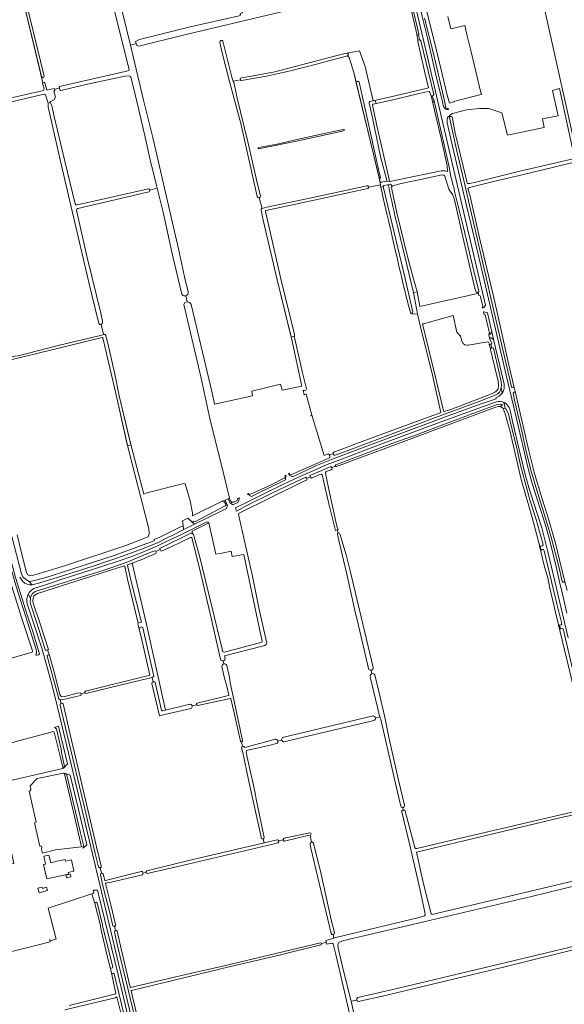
# Model space of a CAD drawing. Header units: metres. Extents: x 209813 to 223847, y 571801 to 587119.
# Tile 450 of 656: x 214572 to 215121, y 579156 to 580149. Entities that reach past the tile are written whole.
import ezdxf

# ---------------------------------------------------------------- set-up
doc = ezdxf.new("R2010")
doc.units = ezdxf.units.M
for name, color, linetype, lineweight in [('B-RO-GK-BESCHOEIING-G', 8, 'GK-BESCHOEIING', 0), ('B-RO-GR-BEPLANTING_CULTUUR_BOSPLANTSOEN-GV', 8, 'Continuous', 0), ('B-RO-GR-BOUWLAND-GV', 8, 'Continuous', 0), ('B-RO-GR-GRAS-GV', 8, 'Continuous', 0), ('B-RO-OG-TERREIN_ERF-GV', 8, 'Continuous', 0), ('B-RO-OG-WATER_GREPPEL-GV', 8, 'Continuous', 0), ('B-RO-OG-WEG-GV', 8, 'Continuous', 0), ('B-RO-VH-VERHARDING_PUIN-GV', 8, 'Continuous', 0)]:
    doc.layers.add(name, color=color, linetype=linetype, lineweight=lineweight)
doc.linetypes.add('GK-BESCHOEIING', pattern='A,30,-5,[1,NLCS.shx,S=1,R=0,X=0,Y=0],-5', length=40)

msp = doc.modelspace()

# ---------------------------------------------------------------- linework, layer by layer
at = {"layer": 'B-RO-GK-BESCHOEIING-G', "flags": 128}
for points in [[(214607.03, 580079.239), (214607.097, 580079.033)], [(214607.097, 580079.033), (214607.342, 580078.283)], [(214612.084, 580079.914), (214612.373, 580078.819)], [(215047.321, 579822.194), (215046.395, 579821.898)], [(215047.663, 579822.303), (215047.321, 579822.194)], [(215047.634, 579818.235), (215048.22, 579818.33)], [(215048.22, 579818.33), (215048.867, 579818.435)], [(214858.968, 579771.093), (214858.924, 579771.076)], [(214860.224, 579771.578), (214858.968, 579771.093)], [(214864.833, 579749.801), (214865.934, 579750.106)], [(214861.175, 579687.185), (214861.435, 579686.654)], [(214861.435, 579686.654), (214861.743, 579686.027)], [(214864.913, 579688.784), (214865.189, 579688.333)], [(214865.189, 579688.333), (214865.584, 579687.692)], [(214602.041, 579222.199), (214602.716, 579220.552)], [(214602.716, 579220.552), (214602.796, 579220.358)]]:
    msp.add_lwpolyline(points, dxfattribs=at)
at = {"layer": 'B-RO-GR-BEPLANTING_CULTUUR_BOSPLANTSOEN-GV', "flags": 128}
for points in [[(214928.359, 580067.484), (214920.581, 580102.287), (214914.757, 580118.056), (214902.288, 580115.695)], [(214902.677, 580112.949), (214904.283, 580111.113), (214909.002, 580096.003), (214911.511, 580085.618)], [(214925.042, 580066.708), (214928.359, 580067.484)], [(214934.623, 579989.844), (214935.832, 579984.918)], [(214936.593, 579985.368), (214941.858, 579986.417)], [(214938.739, 579980.999), (214960.765, 579888.365), (214968.629, 579854.264)], [(214943.105, 579982.869), (214939.271, 579982.231)], [(214967.709, 579853.267), (214967.967, 579852.269), (214973.35, 579852.581), (214969.056, 579874.093), (214953.493, 579939.78)]]:
    msp.add_lwpolyline(points, dxfattribs=at)
at = {"layer": 'B-RO-GR-BEPLANTING_CULTUUR_BOSPLANTSOEN-GV'}
for points in [[(214902.288, 580115.695, -0.7243383), (214902.677, 580112.949)], [(214911.511, 580085.618, -0.9537732), (214914.383, 580086.33)], [(214935.832, 579984.918, -0.2127795), (214936.593, 579985.368)], [(214939.271, 579982.231, 0.2958849), (214938.739, 579980.999)], [(214944.072, 579982.343, 0.2915966), (214943.105, 579982.869)], [(214953.493, 579939.78, -0.020445), (214944.072, 579982.343)], [(214968.629, 579854.264, -0.2739915), (214967.709, 579853.267)]]:
    msp.add_lwpolyline(points, format="xyb", dxfattribs=at)
at = {"layer": 'B-RO-GR-BOUWLAND-GV', "flags": 128}
for points in [[(214655.32, 579828.801), (214619.506, 579820.288), (214547.583, 579802.612)], [(214569.507, 579629.907), (214574.882, 579607.778), (214578.714, 579591.928), (214580.266, 579589.641), (214582.254, 579588.549), (214584.441, 579588.7), (214596.257, 579592.205), (214618.189, 579598.859), (214678.987, 579619.015), (214698.854, 579626.758), (214701.548, 579627.782), (214702.694, 579630.757), (214702.393, 579635.782), (214681.049, 579718.78), (214670.037, 579767.996), (214661.837, 579802.711), (214656.005, 579828.417)]]:
    msp.add_lwpolyline(points, dxfattribs=at)
at = {"layer": 'B-RO-GR-GRAS-GV', "flags": 128}
for points in [[(214595.425, 580085.806), (214596.62, 580086.131), (214596.983, 580085.968), (214597.221, 580085.632), (214599.402, 580078.405), (214600.528, 580078.465), (214606.792, 580079.926), (214607.097, 580079.033), (214612.064, 580080.663), (214612.032, 580081.83), (214678.524, 580097.164), (214681.926, 580098.046), (214682.35, 580099.179), (214665.822, 580164.801), (214656.381, 580203.949), (214657.938, 580206.415), (214660.223, 580207.01)], [(214660.223, 580207.01), (214662.104, 580207.5), (214663.972, 580205.069), (214683.59, 580123.79), (214689.327, 580125.215), (214688.775, 580127.297), (214691.15, 580128.729), (214694.299, 580129.602), (214742.498, 580141.719), (214793.422, 580153.411), (214794.68, 580153.996), (214794.377, 580155.729), (214796.624, 580156.122), (214795.815, 580159.773)], [(215098.35, 580207.219), (215091.711, 580205.686), (215091.494, 580204.303), (215134.033, 580014.053), (215134.827, 580011.492), (215135.425, 580010.405), (215136.149, 580009.718), (215136.649, 580007.647)], [(214961.289, 580187.059), (214953.472, 580184.997), (214892.747, 580170.861), (214847.644, 580159.868), (214735.604, 580133.558), (214692.255, 580122.802), (214690.303, 580123.417), (214689.387, 580124.987), (214689.327, 580125.215)], [(214596.773, 580079.332), (214595.039, 580085.386), (214595.425, 580085.806), (214572.542, 580181.515)], [(214574.659, 580182.045), (214596.807, 580092.362)], [(214972.534, 580134.595), (214972.41, 580134.717), (214970.091, 580145.246), (214962.091, 580179.563), (214962.251, 580180.386), (214963.311, 580180.634)], [(214978.644, 580173.927), (214990.087, 580128.154), (214997.032, 580098.719), (215002.985, 580074.642), (215005.656, 580065.323), (215009.997, 580066.373), (215010.195, 580066.969), (215010.857, 580067.366), (215035.992, 580073.716), (215037.712, 580074.046), (215036.455, 580078.544), (215027.327, 580116.843), (215023.425, 580132.982), (215020.977, 580143.566), (215007.02, 580140.192), (215003.978, 580152.495)], [(214811.591, 579971.062), (214794.888, 580044.771), (214783.707, 580086.947), (214776.087, 580115.84), (214773.97, 580126.211), (214774.076, 580127.799), (214774.922, 580128.434), (214776.192, 580128.434), (214776.933, 580127.799), (214785.823, 580091.392), (214787.352, 580087.397), (214794.676, 580088.839), (214794.484, 580090.02), (214795.595, 580090.655), (214807.343, 580092.877), (214829.25, 580096.687), (214897.196, 580114.626), (214902.154, 580115.712)], [(214902.288, 580115.695), (214914.757, 580118.056), (214920.581, 580102.287), (214928.359, 580067.484), (214946.441, 580071.713), (214983.366, 580080.278), (214984.288, 580080.644), (214980.137, 580097.597), (214973.406, 580127.299), (214973.678, 580128.68)], [(214683.59, 580123.79), (214697.009, 580068.194), (214706.281, 580030.594), (214716.897, 579983.97), (214732.074, 579918.399), (214738.377, 579890.104), (214741.96, 579874.872)], [(214909.002, 580096.003), (214904.283, 580111.113), (214902.677, 580112.949), (214871.422, 580104.604), (214845.149, 580097.777), (214820.94, 580092.539), (214795.674, 580087.912), (214795.195, 580088.127), (214794.998, 580088.291), (214794.772, 580088.601), (214794.676, 580088.839)], [(214710.712, 579979.418), (214710.006, 579982.266), (214703.735, 580008.063), (214698.497, 580031.002), (214692.147, 580058.625), (214686.193, 580083.549), (214684.05, 580091.566), (214683.574, 580092.201), (214681.848, 580092.829), (214677.879, 580092.353), (214640.414, 580084.177), (214613.426, 580077.827), (214612.791, 580077.906), (214612.373, 580078.819), (214612.084, 580079.914), (214612.064, 580080.663)], [(214935.901, 579982.953), (214935.724, 579983.854), (214935.832, 579984.918), (214935.716, 579985.303), (214928.846, 580013.85), (214909.002, 580096.003)], [(214468.708, 580049.497), (214491.334, 580054.068), (214535.671, 580064.391), (214575.536, 580073.313), (214595.874, 580078.024)], [(214607.097, 580079.033), (214607.342, 580078.283), (214607.432, 580077.692), (214606.587, 580077.481), (214607.949, 580071.398), (214606.441, 580068.064), (214602.626, 580066.888), (214602.84, 580065.961), (214604.278, 580062.99), (214606.58, 580053.227), (214617.682, 580006.603), (214627.853, 579963.613), (214628.488, 579962.74), (214630.075, 579962.66), (214637.537, 579964.486), (214700.719, 579978.615), (214702.227, 579978.694), (214702.783, 579978.456), (214702.93, 579977.332)], [(214787.352, 580087.397), (214787.999, 580086.506), (214790.99, 580071.41), (214802.398, 580024.701), (214811.946, 579983.622), (214814.825, 579971.623)], [(215131.69, 580010.016), (215116.594, 580079.9), (215109.555, 580078.11), (215115.038, 580052.473), (215099.163, 580049.298), (215100.898, 580040.807), (215063.976, 580032.948), (215058.443, 580055.316), (215045.026, 580059.85), (215035.681, 580059.931), (215022.681, 580058.366), (215008.663, 580054.631), (215006.991, 580053.768), (215005.923, 580052.84), (215006.188, 580051.708), (215007.235, 580051.896), (215008.258, 580051.425), (215011.282, 580034.792), (215021.528, 579991.977), (215023.399, 579984.538), (215024.123, 579984.156), (215025.798, 579984.275), (215032.004, 579985.556), (215075.049, 579996.189), (215115.934, 580005.801), (215130.308, 580008.995)], [(214654.142, 579842.034), (214652.717, 579842.116), (214651.659, 579843.306), (214651.13, 579845.82), (214642.002, 579883.126), (214625.068, 579956.151), (214612.765, 580007.878), (214600.859, 580061.324), (214600.582, 580065.342), (214598.081, 580073.627), (214597.023, 580074.288), (214594.906, 580074.024), (214512.753, 580054.444)], [(214988.537, 580065.492), (214986.94, 580072.707), (214986.723, 580072.86), (214985.502, 580076.863), (214985.112, 580076.987), (214980.556, 580076.295), (214947.078, 580068.362), (214928.56, 580064.196)], [(214988.537, 580065.492), (214988.523, 580065.666), (214988.535, 580065.846), (214988.62, 580066.104), (214988.717, 580066.256), (214988.843, 580066.386), (214989.073, 580066.528), (214989.335, 580066.596), (214989.516, 580066.596), (214989.693, 580066.56), (214989.86, 580066.49), (214990.01, 580066.389), (214990.181, 580066.196), (214989.59, 580068.741), (214989.067, 580069.07), (214988.264, 580072.569), (214987.408, 580072.377), (214986.94, 580072.707)], [(214945.434, 579986.263), (214955.014, 579988.12), (214996.995, 579997.001), (215000.741, 579997.097), (215003.459, 579996.362), (215003.284, 580001.922), (214997.354, 580028.31), (214991.342, 580053.748), (214988.537, 580065.492)], [(215132.898, 580006.019), (215078.905, 579992.759), (215049.799, 579986.172), (215025.601, 579980.067), (215024.315, 579979.484), (215024.158, 579979.126), (215025.979, 579972.772), (215035.843, 579929.244), (215049.589, 579871.842), (215056.005, 579843.726), (215065.16, 579802.811), (215070.548, 579779.945), (215072.217, 579773.171), (215085.622, 579714.458), (215090.879, 579693.019), (215092.949, 579686.155), (215100.416, 579661.712), (215104.052, 579650.286), (215112.456, 579621.338), (215120.944, 579586.519), (215124.155, 579573.765)], [(214739.488, 579870.897), (214737.549, 579870.982), (214736.517, 579871.299), (214735.406, 579872.49), (214726.278, 579911.86), (214716.674, 579955.358), (214710.712, 579979.418), (214702.93, 579977.332), (214702.862, 579976.551), (214702.465, 579975.916), (214701.037, 579975.36), (214630.472, 579958.85), (214629.678, 579958.374), (214629.44, 579957.501), (214629.678, 579955.755), (214640.077, 579909.479), (214653.663, 579853.387), (214655.515, 579845.185), (214655.637, 579843.809), (214655.108, 579842.963), (214654.142, 579842.034), (214656.494, 579832.009), (214658.071, 579831.744), (214658.812, 579831.003), (214662.209, 579817.192), (214667.818, 579791.898), (214672.488, 579769.942), (214684.356, 579719.696), (214697.129, 579670.814), (214700.087, 579672.253), (214737.658, 579681.778), (214739.034, 579681.143), (214743.796, 579664.315), (214746.442, 579652.145), (214746.37, 579649.104), (214776.263, 579663.862), (214777.126, 579663.837)], [(214813.666, 579969.783), (214816.474, 579958.967), (214821.123, 579960.143), (214864.776, 579969.528), (214922.03, 579981.77)], [(214936.381, 579980.543), (214935.901, 579982.953), (214923.856, 579980.444)], [(214744.965, 579862.097), (214766.01, 579772.906), (214768.554, 579761.673), (214806.97, 579770.173), (214806.039, 579774.884), (214834.962, 579781.895), (214836.824, 579775.596), (214856.561, 579779.717), (214846.114, 579828.219), (214845.732, 579829.42), (214831.758, 579886.91), (214817.724, 579947.185), (214815.409, 579957.413), (214815.479, 579957.932), (214815.658, 579958.343), (214815.952, 579958.681), (214816.333, 579958.916)], [(214819.853, 579956.012), (214835.345, 579888.039), (214849.017, 579831.75), (214849.187, 579828.986), (214857.399, 579793.287), (214861.374, 579777.069), (214860.654, 579775.844), (214858.653, 579775.244), (214857.937, 579775.636), (214858.968, 579771.093), (214860.224, 579771.578), (214861.064, 579771.682), (214866.812, 579750.584), (214878.967, 579709.802)], [(214739.488, 579870.897), (214741.032, 579864.676)], [(214783.562, 579666.781), (214775.44, 579700.087), (214764.116, 579745.384), (214755.12, 579787.929), (214744.325, 579833.437), (214737.658, 579862.118), (214738.716, 579864.129), (214741.032, 579864.676)], [(214966.017, 579854.338), (214964.159, 579860.873)], [(214879.196, 579709.785), (214882.357, 579711.244), (214883.804, 579711.214), (214884.37, 579710.168), (214888.145, 579711.79), (214887.977, 579712.235), (214888.41, 579712.863), (214889.372, 579713.42), (214895.086, 579715.442), (214911.082, 579721.536), (214958.315, 579739.036), (214996.119, 579752.847), (214996.725, 579753.249), (214988.227, 579790.906), (214975.13, 579843.729), (214973.35, 579852.581), (214967.967, 579852.269), (214967.709, 579853.267)], [(215045.757, 579822.076), (215045.329, 579823.552), (215044.824, 579824.247), (215044.111, 579824.584), (215024.329, 579820.984), (215023.126, 579821.244), (215020.9, 579821.312), (215019.388, 579822.897), (215018.118, 579825.047), (215016.464, 579830.058), (215012.903, 579834.085), (215009.23, 579850.908), (214979.123, 579842.728), (214978.221, 579842.51), (214990.816, 579791.459), (214999.406, 579754.864), (214999.721, 579754.243), (215000.062, 579754.279), (215006.859, 579756.405), (215029.685, 579764.997), (215047.969, 579771.923), (215051.79, 579774.027), (215054.145, 579776.411), (215055.036, 579779.616), (215054.666, 579785.177), (215053.281, 579790.183), (215047.015, 579816.818), (215046.918, 579817.377)], [(214570.486, 579810.526), (214610.89, 579820.958), (214654.705, 579831.273), (214656.494, 579832.009)], [(215115.509, 579539.032), (215106.821, 579576.066), (215104.544, 579586.376), (215101.449, 579597.612), (215097.728, 579613.021), (215096.448, 579618.556), (215096.145, 579619.428), (215088.947, 579647.497), (215077.804, 579685.612), (215066.56, 579733.729), (215061.769, 579751.813), (215060.199, 579755.613), (215060.134, 579756.189), (215060.245, 579756.965), (215056.989, 579759.29), (215054.587, 579759.253), (215050.152, 579757.889), (215027.843, 579749.626), (214962.226, 579724.98), (214891.512, 579698.674), (214890.714, 579698.757), (214890.497, 579699.257), (214886.74, 579697.689), (214887.122, 579696.743), (214886.877, 579696.142), (214886.166, 579695.59), (214881.049, 579693.655), (214880.548, 579692.891), (214880.588, 579691.876), (214884.826, 579670.854), (214891.95, 579638.457), (214893.063, 579635.053), (214892.276, 579634.804)], [(214893.3, 579631.74), (214892.276, 579634.804), (214890.41, 579634.212), (214884.143, 579659.911), (214877.109, 579690.406), (214876.438, 579691.145), (214874.394, 579690.634), (214866.32, 579687.156), (214865.584, 579687.692), (214865.189, 579688.333)], [(214865.189, 579688.333), (214861.435, 579686.654), (214861.743, 579686.027), (214862.006, 579685.219), (214857.355, 579683.217), (214792.766, 579651.462), (214793.437, 579647.388), (214806.689, 579588.326), (214813.691, 579554.562), (214821.198, 579520.524), (214820.687, 579519.255), (214819.172, 579518.163), (214778.69, 579507.948), (214779.244, 579505.599)], [(214779.397, 579664.937), (214782.233, 579666.171)], [(214774.378, 579504.47), (214765.23, 579545.806), (214753.734, 579594.941), (214745.657, 579626.964), (214745.231, 579627.245), (214744.366, 579627.255), (214724.645, 579617.716), (214714.889, 579613.522), (214714.366, 579613.673), (214713.625, 579614.987), (214709.381, 579612.953), (214709.751, 579612.328), (214709.415, 579611.026), (214695.084, 579605.03), (214685.326, 579601.211)], [(214894.933, 579630.821), (214901.322, 579609.675), (214905.328, 579593.566), (214928.404, 579496.181)], [(214519.665, 579491.537), (214519.35, 579492.903), (214520.818, 579494.025), (214537.524, 579498.057), (214584.456, 579511.657), (214584.951, 579512.099), (214584.879, 579512.762), (214574.477, 579544.502), (214558.746, 579595.064), (214555.123, 579610.186), (214554.537, 579612.168), (214541.941, 579608.967), (214542.498, 579606.885), (214539.007, 579605.951), (214538.45, 579608.034), (214449.644, 579584.385), (214467.841, 579511.732), (214471.76, 579482.381)], [(215097.728, 579613.021), (215097.716, 579613.881), (215097.838, 579614.092), (215096.891, 579618.533), (215096.448, 579618.556)], [(214716.058, 579452.428), (214718.984, 579453.201), (214699.702, 579541.09), (214685.326, 579601.211), (214681.217, 579599.603), (214680.659, 579599.219), (214681.029, 579597.447), (214685.125, 579580.158), (214694.712, 579541.674), (214693.84, 579541.457)], [(214691.329, 579540.858), (214680.637, 579585.059), (214677.952, 579598.382), (214677.509, 579598.552), (214676.382, 579598.422), (214589.986, 579570.633), (214587.297, 579569.056), (214586.215, 579567.975), (214585.52, 579565.983), (214585.337, 579563.038), (214585.411, 579561.058), (214592.231, 579541.156), (214601.038, 579514.085), (214600.183, 579513.807), (214601.91, 579508.242), (214606.313, 579492.785), (214612.637, 579468.722), (214613.677, 579466.966), (214614.375, 579466.672), (214617.479, 579466.913), (214629.851, 579470.146), (214633.42, 579470.579), (214633.793, 579469.45)], [(214638.24, 579472.214), (214703.158, 579488.395), (214694.427, 579527.024), (214692.573, 579534.593)], [(214693.84, 579541.457), (214691.329, 579540.858), (214691.204, 579540.181), (214692.573, 579534.593)], [(214696.211, 579536.061), (214707.141, 579487.441)], [(214958.754, 579352.045), (214959.849, 579352.301), (214960.368, 579352.083), (214960.729, 579351.081), (214970.536, 579314.66), (214971.117, 579313.655), (214972.59, 579313.527), (215005.085, 579321.205), (215116.126, 579347.325), (215130.823, 579350.66), (215155.43, 579356.714), (215156.552, 579357.52), (215156.506, 579360.142), (215149.125, 579391.072), (215147.761, 579397.793), (215147.842, 579398.081), (215148.456, 579399.057), (215149.185, 579399.196), (215148.19, 579403.236), (215146.521, 579403.729), (215140.658, 579431.272), (215128.736, 579483.394), (215116.918, 579533.471)], [(214777.895, 579499.759), (214777.193, 579502.688)], [(214778.626, 579485.277), (214776.011, 579497.095)], [(214780.877, 579498.219), (214783.543, 579486.172), (214784.417, 579480.636), (214787.433, 579466.759), (214791.933, 579444.661), (214796.761, 579422.401)], [(214926.459, 579493.343), (214927.16, 579489.852)], [(214705.442, 579486.101), (214695.661, 579483.52), (214638.821, 579469.88)], [(214705.953, 579486.236), (214705.442, 579486.101)], [(214706.575, 579481.677), (214705.442, 579486.101)], [(214782.894, 579468.309), (214780.902, 579477.289), (214778.626, 579485.277)], [(214935.358, 579446.322), (214934.558, 579448.659), (214925.649, 579486.816)], [(214930.185, 579488.666), (214934.168, 579471.857), (214940.234, 579445.973)], [(214744.469, 579454.7), (214718.229, 579448.676), (214712.993, 579447.27), (214705.361, 579479.962)], [(214708.538, 579481.039), (214715.148, 579453.069)], [(214637.586, 579470.539), (214633.793, 579469.45), (214634.044, 579468.693), (214634.072, 579468.238), (214633.295, 579467.794), (214616.295, 579463.824), (214612.997, 579463.343), (214612.862, 579463.431), (214613.756, 579459.746), (214614.908, 579460.065), (214615.895, 579459.48), (214622.852, 579428.618), (214629.481, 579399.804), (214649.562, 579315.078), (214654.316, 579295.739), (214654.111, 579294.824), (214653.935, 579294.545), (214653.271, 579294.382), (214654.615, 579288.678), (214654.958, 579288.751), (214655.575, 579288.408), (214656.059, 579287.727), (214657.789, 579281.677), (214658.015, 579281.413), (214658.427, 579281.375), (214694.384, 579290.487), (214695.739, 579290.28), (214696.182, 579288.621)], [(214750.949, 579460.271), (214762.047, 579462.684), (214782.512, 579467.694)], [(214784.213, 579464.931), (214751.546, 579457.788)], [(214794.671, 579421.932), (214791.644, 579435.209), (214788.336, 579450.34), (214784.903, 579464.564)], [(214718.984, 579453.201), (214743.481, 579458.967)], [(214745.899, 579457.334), (214750.543, 579458.483)], [(214837.052, 579425.466), (214928.408, 579447.196)], [(214929.181, 579442.68), (214925.297, 579441.779), (214838.449, 579421.08)], [(214935.358, 579446.322), (214930.938, 579445.074)], [(214956.342, 579356.353), (214953.079, 579370.342), (214936.278, 579443.631), (214935.358, 579446.322)], [(214940.234, 579445.973), (214944.763, 579424.122), (214954.207, 579382.536), (214960.156, 579357.336)], [(214612.527, 579407.877), (214611.02, 579413.516), (214606.633, 579431.018), (214606.235, 579431.361), (214605.573, 579431.467), (214600.017, 579429.853), (214570.78, 579422.154), (214547.762, 579415.301), (214510.641, 579404.805), (214480.068, 579396.459), (214479.272, 579396.478), (214478.806, 579396.838), (214478.361, 579397.388), (214477.875, 579398.581)], [(214799.235, 579415.474), (214830.059, 579423.803)], [(214836.398, 579422.677), (214832.461, 579421.893)], [(214815.87, 579323.809), (214802.908, 579382.673), (214797.006, 579410.308), (214795.767, 579415.211)], [(214796.87, 579416.656), (214795.816, 579421.029)], [(214831.055, 579419.318), (214823.168, 579417.438), (214800.811, 579412.278), (214800.282, 579411.088), (214801.34, 579405.664), (214809.108, 579371.076), (214810.937, 579361.558), (214818.625, 579324.558)], [(214555.95, 579297.528), (214566.166, 579298.568), (214552.857, 579358.817), (214548.964, 579357.667), (214547.641, 579357.72), (214546.485, 579358.389), (214545.321, 579359.765), (214544.368, 579362.516), (214544.157, 579365.903), (214546.383, 579369.628), (214544.807, 579377.987), (214615.636, 579394.311), (214615.572, 579395.166), (214612.527, 579407.877)], [(214888.892, 579223.083), (214890.859, 579223.766), (214973.595, 579243.601), (214980.371, 579245.656), (214981.093, 579246.431), (214980.724, 579249.212), (214975.022, 579275.796), (214965.376, 579316.912), (214957.414, 579350.476), (214957.581, 579351.77), (214958.754, 579352.045), (214958.315, 579354.837)], [(215129.391, 579347.187), (215118.227, 579344.659), (214972.349, 579309.881), (214972.165, 579309.698), (214979.14, 579277.922), (214986.962, 579247.514), (214987.894, 579247.121), (214993.337, 579248.279), (215026.234, 579256.085), (215132.605, 579281.371)], [(214818.501, 579319.158), (214831.642, 579322.315), (214832.049, 579322.237), (214832.198, 579322.193), (214832.481, 579322.062), (214832.611, 579321.976), (214832.843, 579321.768), (214832.943, 579321.647), (214833.104, 579321.381), (214833.164, 579321.236), (214837.801, 579322.324), (214837.821, 579322.634), (214837.855, 579322.786), (214837.967, 579323.077), (214838.044, 579323.212), (214838.238, 579323.455), (214838.353, 579323.56), (214838.611, 579323.734), (214838.894, 579323.868), (214864.788, 579329.336)], [(214865.03, 579326.975), (214862.723, 579326.553), (214839.002, 579320.867), (214838.713, 579320.978), (214838.443, 579321.132), (214838.321, 579321.229), (214838.11, 579321.457), (214838.022, 579321.586), (214837.889, 579321.867), (214837.844, 579322.016), (214837.801, 579322.324)], [(214865.204, 579327.007), (214865.03, 579326.975), (214866.261, 579319.968)], [(214700.273, 579290.944), (214746.794, 579302.482), (214751.048, 579303.319), (214815.929, 579318.442), (214818.501, 579319.158), (214817.586, 579323.106)], [(214833.164, 579321.236), (214833.21, 579321.087), (214833.256, 579320.779), (214833.24, 579320.468), (214833.164, 579320.165), (214833.03, 579319.884), (214832.843, 579319.634), (214832.611, 579319.426), (214832.395, 579319.284), (214827.402, 579318.087), (214741.677, 579297.846), (214700.618, 579288.351)], [(214886.028, 579227.964), (214865.766, 579313.853), (214864.967, 579318.198)], [(214868.294, 579319.016), (214875.932, 579287.549), (214886.29, 579241.781), (214889.372, 579228.746)], [(214699.576, 579289.396), (214696.182, 579288.621), (214696.343, 579288.016), (214695.803, 579286.957), (214664.27, 579279.691), (214658.901, 579278.709), (214658.625, 579278.288), (214663.88, 579256.777), (214668.789, 579237.023), (214668.57, 579235.31), (214667.707, 579235.111), (214668.746, 579230.629), (214669.601, 579230.848), (214670.321, 579230.056), (214674.212, 579212.287), (214683.446, 579173.634), (214683.603, 579173.427), (214739.575, 579186.407), (214778.119, 579195.326), (214875.364, 579218.515)], [(215154.222, 579281.144), (215088.166, 579265.295), (214968.202, 579237.003), (214899.086, 579220.852), (214894.296, 579219.231), (214892.718, 579216.892), (214893.096, 579213.214), (214898.646, 579190.104), (214905.96, 579161.116), (214906.314, 579159.451), (214912.027, 579160.645)], [(214621.958, 579155.349), (214668.893, 579167.064), (214669.079, 579167.243), (214669.099, 579167.43), (214667.771, 579173.636), (214664.758, 579186.357), (214663.218, 579193.57), (214660.305, 579205.47), (214654.06, 579231.166), (214653.405, 579235.154), (214653.58, 579235.653), (214653.238, 579237.252), (214647.713, 579258.2), (214644.781, 579267.687), (214600.643, 579253.508), (214608.703, 579222.166), (214602.716, 579220.552), (214602.796, 579220.358), (214602.834, 579219.342), (214588.259, 579215.79), (214493.016, 579192.273)], [(214880.992, 579219.712), (214880.923, 579220.818), (214888.892, 579223.083), (214888.241, 579226.821)], [(215207.413, 579154.803), (215206.532, 579158.591), (215205.206, 579158.303), (215204.389, 579158.888), (215204.005, 579161.37), (215200.742, 579175.385), (215198.278, 579185.429), (215198.664, 579186.648), (215199.937, 579186.917), (215198.938, 579191.206), (215197.812, 579191.013), (215197.22, 579191.371), (215189.346, 579225.077), (215189.277, 579225.317), (215187.665, 579224.997), (215146.547, 579215.263), (215060.028, 579193.964), (214937.791, 579164.595), (214913.548, 579159.231)], [(214875.756, 579216.26), (214833.848, 579205.92), (214784.577, 579194.64), (214740.222, 579183.711), (214684.926, 579170.439), (214684.357, 579169.992), (214692.562, 579135.751)], [(214876.215, 579217.666), (214881.225, 579218.833), (214880.992, 579219.712)], [(214911.349, 579117.825), (214901.653, 579160.333), (214890.964, 579206.796), (214888.106, 579217.443), (214887.109, 579218.238), (214881.924, 579217.03), (214881.505, 579217.779), (214881.225, 579218.833)], [(214913.068, 579163.361), (214948.5, 579171.223), (215055.524, 579196.755), (215134.152, 579215.581), (215146.26, 579218.23)], [(214674.283, 579146.363), (214670.056, 579163.811), (214668.356, 579163.072), (214617.589, 579150.863)], [(214906.314, 579159.451), (214909.532, 579144.302)]]:
    msp.add_lwpolyline(points, dxfattribs=at)
for points in [[(214972.534, 580134.595), (214973.678, 580128.68), (214975.345, 580128.998), (214974.139, 580134.282), (214973.088, 580134.057)], [(214812.502, 580019.535), (214812.37, 580020.196), (214813.098, 580020.593), (214831.767, 580023.992), (214854.641, 580029.147), (214885.452, 580035.913), (214898.757, 580038.717), (214899.22, 580038.585), (214899.418, 580038.056), (214899.22, 580037.46), (214897.698, 580036.931), (214851.264, 580026.877), (214821.432, 580020.659), (214812.965, 580019.204)], [(215033.738, 579873.218), (215033.443, 579874.388), (215032.541, 579874.871), (215031.695, 579876.353), (215030.001, 579882.491), (215018.889, 579930.54), (215010.422, 579967.687), (215008.623, 579973.296), (215006.4, 579975.731), (215004.919, 579978.376), (215000.897, 579991.711), (214999.733, 579992.664), (214998.039, 579992.77), (214969.994, 579986.737), (214956.764, 579984.197), (214948.933, 579982.081), (214947.557, 579981.551), (214947.134, 579980.599), (214947.345, 579978.588), (214952.319, 579954.564), (214963.644, 579909.055), (214967.665, 579894.133), (214973.024, 579874.987), (214975.569, 579860.2)], [(215047.634, 579818.235), (215048.22, 579818.33), (215047.321, 579822.194), (215046.395, 579821.898), (215045.669, 579822.004), (215046.703, 579817.527), (215046.918, 579817.377)], [(214779.397, 579664.937), (214777.126, 579663.837), (214777.988, 579663.812), (214779.863, 579660.949), (214779.449, 579659.291), (214781.234, 579660.151)], [(214783.562, 579666.781), (214782.233, 579666.171), (214784.113, 579662.224), (214784.685, 579661.813), (214787.077, 579662.966), (214785.642, 579663.125), (214783.931, 579665.223)], [(214762.818, 579641.994), (214745.887, 579633.599), (214746.418, 579631.364), (214747.311, 579630.375), (214753.387, 579608.738), (214776.771, 579511.949), (214778.518, 579511.589), (214816.094, 579521.485), (214816.676, 579522.63), (214813.325, 579538.195), (214798.224, 579610.059), (214786.212, 579608.06), (214785.296, 579613.564), (214774.119, 579611.156), (214769.683, 579610.264)], [(215115.509, 579539.032), (215116.918, 579533.471), (215117.119, 579535.091), (215117.408, 579535.157), (215116.483, 579538.853)], [(214617.085, 579388.852), (214616.047, 579389.627), (214589.643, 579383.985), (214582.72, 579376.728), (214583.171, 579373.603), (214583.148, 579372.642), (214582.694, 579371.803), (214581.549, 579371.417), (214588.65, 579339.982), (214586.894, 579339.586), (214592.226, 579315.971), (214593.199, 579316.135), (214593.437, 579315.976), (214593.913, 579315.447), (214594.177, 579314.653), (214593.913, 579313.542), (214594.654, 579309.415), (214594.875, 579308.796), (214608.042, 579312.272), (214634.196, 579315.369), (214627.745, 579344.47)]]:
    msp.add_lwpolyline(points, close=True, dxfattribs=at)
at = {"layer": 'B-RO-GR-GRAS-GV'}
for points in [[(214902.154, 580115.712, -0.0239003), (214902.288, 580115.695)], [(214595.874, 580078.024, 0.1721784), (214596.773, 580079.332)], [(214928.56, 580064.196, 0.5250206), (214927.887, 580063.336)], [(214741.96, 579874.872, -0.3614802), (214739.488, 579870.897)], [(214741.032, 579864.676, -0.364864), (214744.965, 579862.097)], [(214967.709, 579853.267, -0.4553576), (214966.017, 579854.338)], [(214878.967, 579709.802, 0.0648262), (214879.196, 579709.785)], [(214692.573, 579534.593, -0.8046946), (214696.211, 579536.061)], [(214926.459, 579493.343, -0.3798254), (214923.734, 579495.019)], [(214707.141, 579487.441, -0.4358382), (214705.953, 579486.236)], [(214782.512, 579467.694, 0.5090866), (214782.894, 579468.309)], [(214784.903, 579464.564, 0.4760909), (214784.213, 579464.931)], [(214715.148, 579453.069, 0.5385998), (214716.058, 579452.428)], [(214798.681, 579415.798, 0.3378188), (214799.235, 579415.474)], [(214864.788, 579329.336, -0.7819816), (214865.204, 579327.007)]]:
    msp.add_lwpolyline(points, format="xyb", dxfattribs=at)
for centre, radius, start, end in [((214922.453, 579980.431), 1.403, 293.391643, 109.825392), ((214893.676, 579630.498), 1.298, 14.423158, 200.535228), ((214776.783, 579505.154), 2.5, 195.880249, 12.422567), ((214778.522, 579497.315), 2.523, 20.988596, 183.346494), ((214927.999, 579487.542), 2.458, 27.212215, 194.80565), ((214638.668, 579471.082), 1.211, 110.723786, 275.019742), ((214707.117, 579480.007), 1.756, 35.991093, 183.346494), ((214743.769, 579456.785), 2.2, 288.563185, 104.095814), ((214751.747, 579459.15), 1.376, 125.436166, 263.560586), ((214928.647, 579444.913), 2.296, 283.438142, 98.366236), ((214830.169, 579421.473), 2.33, 292.347306, 104.095814), ((214838.758, 579423.595), 2.532, 132.358241, 263.560586), ((214795.732, 579422.1), 1.074, 189.006183, 18.152145), ((214797.287, 579415.195), 1.519, 23.375732, 177.616916), ((214958.258, 579356.805), 1.969, 193.265866, 18.152145), ((214817.159, 579324.51), 1.467, 208.531214, 0.963411), ((214866.71, 579318.28), 1.747, 24.92884, 183.346494), ((214700.939, 579289.713), 1.399, 118.411512, 257.831008), ((214887.679, 579228.446), 1.72, 196.282311, 12.422567), ((214874.987, 579217.289), 1.285, 306.779203, 75.447924), ((214914.139, 579161.393), 2.241, 118.561427, 252.10143)]:
    msp.add_arc(centre, radius, start, end, dxfattribs=at)
at = {"layer": 'B-RO-OG-TERREIN_ERF-GV', "flags": 128}
for points in [[(214611.12, 579300.969), (214617.706, 579302.509), (214618.109, 579300.729), (214624.162, 579302.107), (214626.721, 579290.816), (214620.753, 579289.457), (214621.13, 579287.797), (214599.234, 579282.811), (214595.924, 579297.416), (214598.1, 579297.925), (214596.289, 579305.669), (214601.52, 579306.892), (214603.33, 579299.147)], [(214623.709, 579285.12), (214619.244, 579283.994), (214618.602, 579286.54), (214623.067, 579287.666)], [(214595.096, 579273.333), (214599.089, 579274.433), (214599.986, 579271.178), (214591.584, 579268.862), (214590.335, 579273.393), (214594.745, 579274.608)]]:
    msp.add_lwpolyline(points, close=True, dxfattribs=at)
at = {"layer": 'B-RO-OG-WATER_GREPPEL-GV', "flags": 128}
for points in [[(214572.542, 580181.515), (214593.963, 580091.921)], [(214814.825, 579971.623), (214811.946, 579983.622), (214802.398, 580024.701), (214790.99, 580071.41), (214787.999, 580086.506), (214787.352, 580087.397), (214785.823, 580091.392), (214776.933, 580127.799), (214776.192, 580128.434), (214774.922, 580128.434), (214774.076, 580127.799), (214773.97, 580126.211), (214776.087, 580115.84), (214783.707, 580086.947), (214794.888, 580044.771), (214811.591, 579971.062)], [(214902.154, 580115.712), (214897.196, 580114.626), (214829.25, 580096.687), (214807.343, 580092.877), (214795.595, 580090.655), (214794.484, 580090.02), (214794.676, 580088.839), (214794.772, 580088.601), (214794.913, 580088.387), (214795.092, 580088.205), (214795.304, 580088.061), (214795.674, 580087.912), (214820.94, 580092.539)], [(214820.94, 580092.539), (214845.149, 580097.777), (214871.422, 580104.604), (214902.677, 580112.949)], [(214911.511, 580085.618), (214928.846, 580013.85), (214934.623, 579989.844)], [(214935.825, 579990.055), (214933.991, 579998.24), (214922.819, 580048.816), (214914.383, 580086.33)], [(214928.56, 580064.196), (214931.402, 580064.835), (214930.689, 580068.029), (214925.042, 580066.708)], [(214924.546, 580065.5), (214927.733, 580050.487), (214936.077, 580011.496), (214942.34, 579987.174)], [(214944.837, 579986.701), (214931.85, 580044.035), (214927.887, 580063.336)], [(214922.03, 579981.77), (214864.776, 579969.528), (214821.123, 579960.143), (214816.474, 579958.967), (214816.198, 579958.85), (214815.952, 579958.681), (214815.744, 579958.465), (214815.585, 579958.212), (214815.449, 579957.785), (214815.409, 579957.413), (214817.724, 579947.185), (214831.758, 579886.91), (214845.755, 579829.349), (214849.111, 579830.228), (214849.017, 579831.75), (214835.345, 579888.039), (214819.853, 579956.012)], [(214820.14, 579956.919), (214861.128, 579965.696), (214923.01, 579979.143)], [(214968.629, 579854.264), (214960.765, 579888.365), (214938.739, 579980.999), (214936.381, 579980.543)], [(214941.858, 579986.417), (214945.434, 579986.263)], [(214946.114, 579983.506), (214943.105, 579982.869)], [(214953.493, 579939.78), (214969.056, 579874.093), (214973.024, 579874.987), (214967.665, 579894.133), (214963.644, 579909.055), (214952.319, 579954.564), (214947.345, 579978.588), (214947.134, 579980.599), (214947.557, 579981.551), (214946.114, 579983.506)], [(214658.812, 579831.003), (214658.071, 579831.744), (214656.494, 579832.009), (214654.705, 579831.273), (214610.89, 579820.958), (214570.486, 579810.526), (214567.005, 579810.143), (214543.121, 579804.829), (214525.196, 579800.67), (214525.927, 579797.634), (214547.583, 579802.612), (214619.506, 579820.288), (214655.32, 579828.801)], [(214656.005, 579828.417), (214661.837, 579802.711), (214670.037, 579767.996), (214680.896, 579719.465), (214684.171, 579720.481), (214672.488, 579769.942), (214667.818, 579791.898), (214662.209, 579817.192), (214658.812, 579831.003)], [(214892.45, 579630.075), (214894.038, 579624.149), (214902.062, 579590.318), (214910.867, 579550.447), (214912.598, 579542.718), (214923.734, 579495.019)]]:
    msp.add_lwpolyline(points, dxfattribs=at)
at = {"layer": 'B-RO-OG-WATER_GREPPEL-GV'}
for points in [[(214593.963, 580091.921, 0.8307438), (214596.807, 580092.362)], [(214925.042, 580066.708, 0.2395024), (214924.546, 580065.5)], [(214934.623, 579989.844, 0.8303639), (214935.825, 579990.055)], [(214936.381, 579980.543, 0.013395), (214946.677, 579935.531)], [(214942.34, 579987.174, -0.3757898), (214941.858, 579986.417)], [(214945.434, 579986.263, -0.286006), (214944.837, 579986.701)], [(214811.591, 579971.062, 0.9680432), (214814.836, 579971.55)], [(214819.853, 579956.012, -0.465373), (214820.14, 579956.919)], [(214946.677, 579935.531, 0.0064535), (214964.159, 579860.873)], [(214655.32, 579828.801, -0.4820382), (214656.005, 579828.417)], [(214926.459, 579493.343, 0.4202529), (214928.404, 579496.181)]]:
    msp.add_lwpolyline(points, format="xyb", dxfattribs=at)
at = {"layer": 'B-RO-OG-WATER_GREPPEL-GV', "flags": 128}
for points in [[(214642.002, 579883.126), (214651.13, 579845.82), (214651.659, 579843.306), (214652.717, 579842.116), (214654.142, 579842.034), (214655.108, 579842.963), (214655.637, 579843.809), (214655.515, 579845.185), (214653.663, 579853.387), (214640.077, 579909.479), (214629.678, 579955.755), (214629.44, 579957.501), (214629.678, 579958.374), (214630.472, 579958.85), (214701.037, 579975.36), (214702.465, 579975.916), (214702.862, 579976.551), (214702.93, 579977.332), (214702.783, 579978.456), (214702.227, 579978.694), (214700.719, 579978.615), (214637.537, 579964.486), (214630.075, 579962.66), (214628.488, 579962.74), (214627.853, 579963.613), (214617.682, 580006.603), (214606.58, 580053.227), (214604.278, 580062.99), (214602.84, 580065.961), (214600.582, 580065.342), (214600.859, 580061.324), (214612.765, 580007.878), (214625.068, 579956.151)], [(214821.432, 580020.659), (214851.264, 580026.877), (214897.698, 580036.931), (214899.22, 580037.46), (214899.418, 580038.056), (214899.22, 580038.585), (214898.757, 580038.717), (214885.452, 580035.913), (214854.641, 580029.147), (214831.767, 580023.992), (214813.098, 580020.593), (214812.37, 580020.196), (214812.502, 580019.535), (214812.965, 580019.204)]]:
    msp.add_lwpolyline(points, close=True, dxfattribs=at)
at = {"layer": 'B-RO-OG-WEG-GV', "flags": 128}
for points in [[(214967.497, 580164.846), (214974.655, 580135.144), (214974.463, 580134.351), (214974.139, 580134.282), (214975.345, 580128.998), (214975.667, 580129.06), (214976.442, 580128.035), (214989.687, 580073.814), (214989.075, 580072.751), (214988.264, 580072.569), (214989.067, 580069.07), (214989.59, 580068.741), (215005.006, 580002.365), (215006.55, 579992.91), (215009.102, 579981.712), (215009.749, 579980.324), (215011.035, 579974.642), (215019.351, 579941.147), (215030.894, 579892.986), (215035.257, 579875.815), (215035.087, 579874.73), (215034.306, 579874.568), (215035.177, 579871.13), (215035.387, 579871.212), (215036.333, 579870.959), (215039.125, 579860.41), (215038.962, 579859.268), (215038.625, 579859.182), (215038.809, 579858.557), (215039.264, 579858.68), (215040.129, 579859.185), (215041.936, 579861.599), (215008.331, 580004.658), (214983.475, 580111.431), (214962.491, 580200.364)], [(214973.32, 580173.118), (214978.889, 580148.514), (214983.337, 580131.187), (214991.222, 580096.538), (214998.405, 580066.433), (214999.549, 580061.835), (214999.969, 580060.938), (215000.579, 580060.118), (215001.705, 580059.164), (215002.779, 580058.773), (215003.498, 580058.686), (215003.862, 580058.678), (215004.534, 580058.771), (215004.285, 580059.837), (215003.191, 580059.661), (215001.954, 580060.629), (215000.46, 580067.56), (214996.521, 580085.044), (214989.312, 580115.29), (214980.377, 580150.945)], [(215121.361, 579582.751), (215121.103, 579582.469), (215120.774, 579582.275), (215120.529, 579582.203), (215120.275, 579582.18), (215119.898, 579582.241), (215119.555, 579582.409), (215119.36, 579582.574), (215119.24, 579582.711), (215115.727, 579597.884), (215108.216, 579627.439), (215099.213, 579656.504), (215094.507, 579671.402), (215087.15, 579696.356), (215082.652, 579715.678), (215077.72, 579737.451), (215071.195, 579765.562), (215069.679, 579772.636), (215070.014, 579773.602), (215071.439, 579773.887), (215072.217, 579773.171), (215070.548, 579779.945), (215070.19, 579778.869), (215068.761, 579778.527), (215068.057, 579779.098), (215050.342, 579855.755), (215030.616, 579940.557), (215024.597, 579966.806), (215021.407, 579981.477), (215012.708, 580018.595), (215008.777, 580035.254), (215005.667, 580050.742), (215006.188, 580051.708), (215005.923, 580052.84), (215003.377, 580050.871), (215003.148, 580049.097), (215003.091, 580047.113), (215003.262, 580045.472), (215008.627, 580021.958), (215020.351, 579971.591), (215028.596, 579936.729), (215036.325, 579904.335), (215062.796, 579790.892), (215070.453, 579758.496), (215084.534, 579698.225), (215088.283, 579684.04), (215090.786, 579675.359), (215093.222, 579667.746), (215097.228, 579655.326), (215101.948, 579640.539), (215105.343, 579628.748), (215108.719, 579615.87), (215110.702, 579607.322), (215113.735, 579594.806), (215116.233, 579583.969), (215119.495, 579570.003), (215123.919, 579550.885)], [(215058.628, 579772.796), (215059.626, 579774.553), (215060.027, 579775.373), (215060.255, 579776.06), (215060.599, 579777.605), (215060.751, 579779.8), (215060.675, 579780.734), (215060.522, 579781.727), (215056.123, 579800.398), (215050.052, 579826.739), (215047.483, 579828.377), (215045.922, 579828.467), (215046.181, 579826.887), (215046.651, 579826.786), (215048.178, 579822.64), (215047.663, 579822.303), (215047.321, 579822.194), (215048.22, 579818.33), (215048.867, 579818.435), (215049.739, 579818.093), (215055.466, 579793.212), (215057.515, 579784.089), (215057.867, 579780.795), (215057.714, 579778.655), (215057.575, 579778.199)], [(215060.454, 579763.432), (215058.877, 579763.961), (215056.817, 579764.375), (215055.04, 579764.408), (215053.056, 579763.986), (215050.756, 579763.206), (215003.45, 579746.33), (214965.26, 579731.961), (214923.974, 579716.546), (214898.65, 579706.953), (214881.991, 579700.671), (214868.671, 579694.821), (214856.883, 579689.737), (214844.538, 579684.019), (214825.063, 579674.472), (214802.13, 579663.309), (214789.806, 579657.255), (214790.553, 579653.71), (214800.939, 579659.44), (214827.667, 579672.422), (214860.7, 579687.905), (214861.175, 579687.185), (214861.435, 579686.654), (214865.189, 579688.333), (214864.913, 579688.784), (214864.74, 579689.572), (214876.847, 579694.705), (214885.843, 579698.623), (214886.637, 579697.942), (214886.74, 579697.689), (214890.497, 579699.257), (214890.229, 579699.873), (214890.829, 579700.473), (214906.639, 579706.56), (214947.247, 579721.834), (214968.436, 579729.527), (215031.844, 579753.107), (215053.462, 579761.452), (215057.043, 579761.687), (215058.165, 579761.445), (215058.73, 579761.1), (215058.788, 579760.787), (215056.989, 579759.29), (215060.245, 579756.965), (215061.618, 579757.464)], [(215125.239, 579526.116), (215118.931, 579552.893), (215111.888, 579583.144), (215104.345, 579613.962), (215098.504, 579637.033), (215090.127, 579662.743), (215085.42, 579677.567), (215081.849, 579690.589), (215075.775, 579716.065), (215069.533, 579742.943), (215066.335, 579756.932), (215066.091, 579757.474), (215065.557, 579758.423), (215064.816, 579759.48), (215063.672, 579760.843), (215062.233, 579762.282), (215060.664, 579763.361), (215060.454, 579763.432), (215061.618, 579757.464), (215062.398, 579757.245), (215063.16, 579756.083), (215065.08, 579751.634), (215068.364, 579737.538), (215073.765, 579715.436), (215077.177, 579700.215), (215086.382, 579665.152), (215092.851, 579645.366), (215099.755, 579621.079), (215100.082, 579619.351), (215099.018, 579618.796), (215097.72, 579618.489), (215096.891, 579618.533), (215097.838, 579614.092), (215098.166, 579614.663), (215099.389, 579615.054), (215100.405, 579614.984), (215100.844, 579613.666), (215113.775, 579560.125), (215118.772, 579540.111), (215118.136, 579539.226), (215116.483, 579538.853), (215117.408, 579535.157), (215119.129, 579535.55), (215120.043, 579535.199), (215145.868, 579425.894)], [(214581.636, 579582.775), (214577.781, 579585.101), (214575.228, 579587.477), (214573.672, 579590.471), (214564.147, 579628.282)], [(214571.965, 579587.195), (214575.165, 579582.672), (214577.268, 579581.293), (214579.513, 579580.164), (214581.928, 579579.312), (214584.528, 579579.404)], [(214580.726, 579570.048), (214580.256, 579569.166), (214579.33, 579565.823), (214579.109, 579562.493), (214579.988, 579559.439), (214586.612, 579538.978), (214594.517, 579514.726), (214603.893, 579481.549), (214607.351, 579467.29), (214614.353, 579438.017), (214643.708, 579315.088), (214671.514, 579197.511), (214701.793, 579071.334)], [(214693.086, 579122.242), (214681.405, 579170.95), (214670.405, 579216.643), (214667.589, 579229.453), (214667.842, 579230.397), (214668.746, 579230.629), (214667.707, 579235.111), (214667.118, 579234.974), (214666.047, 579235.604), (214662.795, 579248.655), (214659.363, 579262.745), (214656.258, 579274.428), (214653.513, 579286.972), (214653.743, 579288.492), (214654.615, 579288.678), (214653.271, 579294.382), (214652.382, 579294.164), (214651.581, 579294.985), (214648.265, 579308.353), (214637.617, 579353.562), (214614.461, 579450.56), (214612.702, 579458.191), (214612.726, 579459.46), (214613.756, 579459.746), (214612.862, 579463.431), (214611.38, 579464.401), (214599.657, 579507.499), (214599.758, 579508.476), (214601.101, 579508.863), (214601.91, 579508.242), (214600.183, 579513.807), (214598.155, 579513.137), (214590.072, 579538.776), (214582.914, 579560.24), (214582.399, 579562.247), (214582.74, 579565.665)], [(214695.409, 579083.545), (214671.17, 579186.034), (214650.591, 579271.581), (214646.147, 579271.581), (214646.912, 579268.371), (214644.781, 579267.687), (214647.713, 579258.2), (214648.144, 579259.027), (214649.348, 579259.393), (214650.021, 579258.906), (214655.559, 579236.455), (214655.823, 579233.854), (214656.479, 579231.403), (214665.831, 579194.074), (214665.605, 579193.092), (214664.03, 579192.654), (214663.218, 579193.57), (214664.758, 579186.357), (214664.967, 579187.357), (214666.597, 579187.793), (214667.271, 579187.09), (214672.261, 579166.395), (214679.881, 579135.825)]]:
    msp.add_lwpolyline(points, dxfattribs=at)
for points in [[(215048.243, 579834.642), (215045.551, 579846.312), (215043.846, 579853.654), (215042.832, 579854.1), (215041.619, 579854.463), (215040.254, 579854.588), (215039.863, 579854.498), (215040.502, 579851.926), (215040.822, 579851.994), (215041.35, 579851.627), (215045.966, 579833.201), (215045.849, 579832.642), (215045.249, 579832.513), (215045.331, 579832.056), (215046.479, 579832.288)], [(214843.211, 579691.576), (214843.92, 579690.062), (214847.224, 579688.504), (214855.899, 579692.564), (214871.522, 579699.661), (214888.076, 579706.359), (214907.692, 579713.839), (215004.09, 579749.774), (215021.752, 579756.261), (215037.327, 579762.074), (215044.469, 579764.285), (215052.44, 579767.046), (215052.415, 579767.305), (215052.234, 579767.875), (215055.624, 579769.619), (215057.672, 579771.614), (215058.501, 579772.585), (215058.628, 579772.796), (215057.575, 579778.199), (215056.879, 579775.924), (215055.88, 579773.771), (215054.117, 579771.968), (215050.022, 579770.204), (215034.314, 579764.03), (214991.5, 579748.038), (214902.172, 579714.512), (214890.345, 579710.263), (214889.284, 579710.149), (214888.425, 579711.046), (214888.145, 579711.79), (214884.37, 579710.168), (214884.935, 579709.121), (214884.621, 579707.445), (214869.428, 579700.921), (214845.629, 579690.452), (214844.562, 579690.775), (214843.875, 579691.901)], [(214805.884, 579668.564), (214815.308, 579673.095), (214835.279, 579682.914), (214840.198, 579685.216), (214840.498, 579689.864), (214840.363, 579690.182), (214839.517, 579689.768), (214839.963, 579688.892), (214839.505, 579687.412), (214825.608, 579680.403), (214803.992, 579670.535), (214803.421, 579670.772), (214802.682, 579671.646), (214801.27, 579670.932)], [(214784.685, 579661.813), (214786.959, 579660.18), (214792.003, 579662.579), (214793.185, 579664.869), (214793.78, 579667.232), (214791.815, 579666.386), (214791.268, 579664.352), (214788.028, 579662.86), (214787.077, 579662.966)], [(214746.867, 579643.588), (214745.61, 579643.067), (214748.315, 579640.477), (214775.353, 579653.772), (214780.694, 579656.328), (214781.432, 579659.634), (214781.234, 579660.151), (214779.449, 579659.291), (214779.402, 579659.105), (214749.366, 579643.263), (214747.337, 579642.925)], [(214760.733, 579642.972), (214744.491, 579635.003), (214734.598, 579629.968), (214723.582, 579624.758), (214710.222, 579618.314), (214698.471, 579613.383), (214685.109, 579608.16), (214671.17, 579603.334), (214645.574, 579594.963), (214616.974, 579585.835), (214597.927, 579579.457), (214586.386, 579575.593), (214583.883, 579574.122), (214581.658, 579571.796), (214580.726, 579570.048), (214582.74, 579565.665), (214582.859, 579566.854), (214584.862, 579570.677), (214587.697, 579572.888), (214657.185, 579594.394), (214670.57, 579598.885), (214679.517, 579602.104), (214692.137, 579607.229), (214707.737, 579613.655), (214709.195, 579613.267), (214709.381, 579612.953), (214713.625, 579614.987), (214713.44, 579615.314), (214713.49, 579616.135), (214744.677, 579631.517), (214746.254, 579631.546), (214746.418, 579631.364), (214745.887, 579633.599), (214762.818, 579641.994), (214761.652, 579642.721)], [(214707.776, 579625.157), (214707.835, 579624.204), (214705.993, 579622.984), (214699.118, 579620.662), (214668.333, 579609.345), (214624.612, 579595.234), (214597.382, 579586.518), (214585.663, 579583.372), (214581.636, 579582.775), (214584.528, 579579.404), (214592.361, 579581.39), (214615.043, 579588.491), (214645.966, 579598.412), (214676.771, 579608.529), (214697.664, 579616.387), (214711.571, 579622.283), (214719.316, 579626.108), (214728.365, 579630.617), (214736.892, 579634.831), (214737.104, 579636.244), (214736.837, 579638.902), (214732.991, 579637.126), (214713.175, 579627.427)], [(214561.218, 579611.043), (214558.682, 579614.52), (214556.337, 579615.504), (214554.764, 579615.799), (214555.835, 579613.754), (214556.548, 579611.285), (214557.5, 579611.508), (214558.733, 579611.261), (214568.69, 579576.67), (214588.566, 579514.297), (214588.937, 579511.463), (214588.879, 579510.12), (214588.399, 579509.662), (214588.734, 579508.258), (214590.927, 579508.866), (214592.059, 579509.583), (214589.912, 579516.735), (214585.272, 579532.43), (214579.119, 579550.208), (214573.306, 579569.611), (214567.678, 579586.774)], [(214616.713, 579395.99), (214615.572, 579395.166), (214615.636, 579394.311), (214616.715, 579395.106), (214620.178, 579398.984), (214613.703, 579425.62), (214611.094, 579436.853), (214607.062, 579435.707), (214608.207, 579435.038), (214608.982, 579433.98), (214613.663, 579413.862), (214614.366, 579408.54), (214617.245, 579396.375)], [(214617.719, 579388.815), (214619.087, 579388.737), (214633.106, 579330.596), (214636.594, 579315.902), (214636.225, 579315.19), (214635.784, 579315.074), (214636.061, 579313.911), (214639.745, 579317.244), (214631.706, 579351.565), (214622.941, 579387.62), (214617.006, 579389.583), (214616.047, 579389.627), (214617.085, 579388.852)]]:
    msp.add_lwpolyline(points, close=True, dxfattribs=at)
at = {"layer": 'B-RO-VH-VERHARDING_PUIN-GV', "flags": 128}
for points in [[(215050.052, 579826.739), (215048.243, 579834.642), (215046.479, 579832.288), (215045.352, 579832.06), (215045.968, 579828.464), (215047.483, 579828.377)], [(214745.61, 579643.067), (214741.735, 579646.681), (214736.324, 579644.016), (214737.104, 579636.244), (214736.892, 579634.831), (214748.315, 579640.477)]]:
    msp.add_lwpolyline(points, close=True, dxfattribs=at)

doc.saveas('drawing.dxf')
